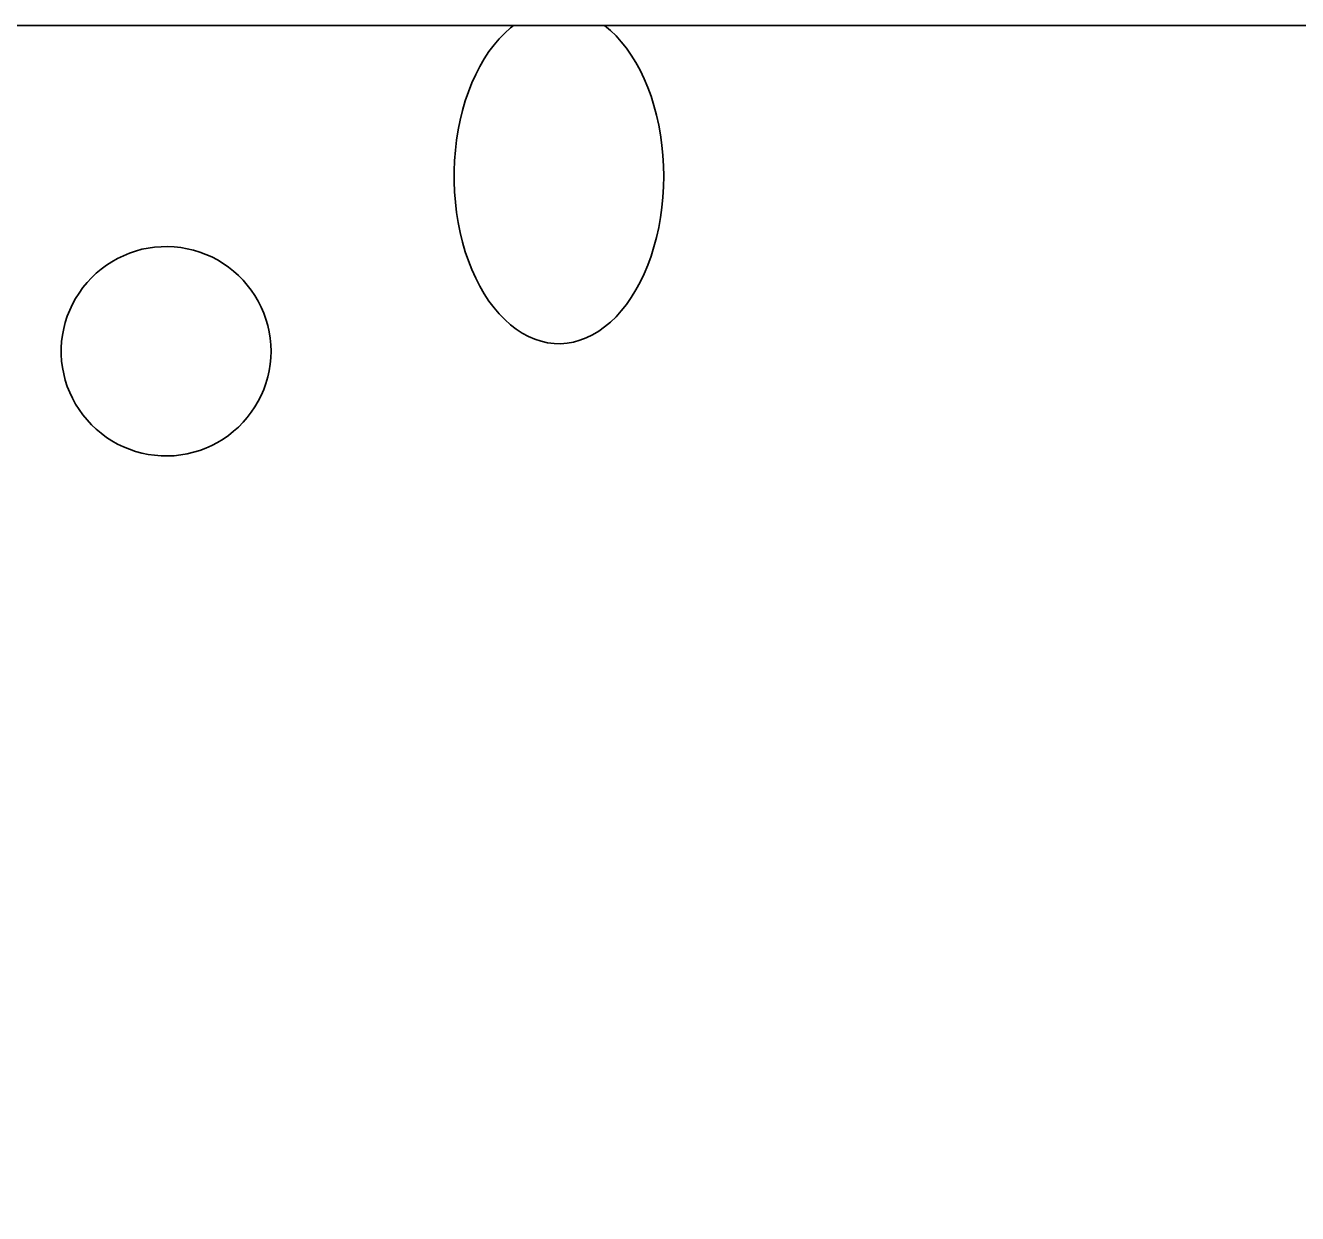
# Model space of a CAD drawing. Extents: x 605258 to 607277, y 6590261 to 6591368.
# Drawn here: x 605741.9 to 605748.22, y 6590420.31 to 6590426.21 of the extents above; entities that cross this region are included whole.
import ezdxf

# ---------------------------------------------------------------- set-up
doc = ezdxf.new("R2010")
doc.units = 0
doc.layers.add('Täide', color=7, linetype='Continuous')
doc.layers.add('VORMISTUS', color=7, linetype='Continuous')

msp = doc.modelspace()

# ---------------------------------------------------------------- linework, layer by layer
at = {"layer": 'Täide'}
msp.add_line((605754.5439, 6590426.2073), (605729.5439, 6590426.2073), dxfattribs=at)
for points in [[(605729.5439, 6590414.2073), (605754.5439, 6590414.2073), (605754.5439, 6590426.2073), (605729.5439, 6590426.2073)], [(605743.1241, 6590424.5892), (605743.1231, 6590424.5562), (605743.1201, 6590424.5242), (605743.1151, 6590424.4922), (605743.1081, 6590424.4612), (605743.0991, 6590424.4292), (605743.0881, 6590424.3992), (605743.0751, 6590424.3692), (605743.0601, 6590424.3402), (605743.0441, 6590424.3122), (605743.0261, 6590424.2862), (605743.0061, 6590424.2602), (605742.9851, 6590424.2362), (605742.9621, 6590424.2122), (605742.9381, 6590424.1912), (605742.9131, 6590424.1712), (605742.8861, 6590424.1522), (605742.8591, 6590424.1362), (605742.8301, 6590424.1212), (605742.8001, 6590424.1072), (605742.7701, 6590424.0962), (605742.7391, 6590424.0872), (605742.7071, 6590424.0792), (605742.6761, 6590424.0742), (605742.6431, 6590424.0702), (605742.6111, 6590424.0692), (605742.5791, 6590424.0692), (605742.5461, 6590424.0722), (605742.5141, 6590424.0762), (605742.4831, 6590424.0832), (605742.4511, 6590424.0912), (605742.4211, 6590424.1022), (605742.3911, 6590424.1142), (605742.3611, 6590424.1282), (605742.3331, 6590424.1442), (605742.3061, 6590424.1612), (605742.2801, 6590424.1812), (605742.2551, 6590424.2012), (605742.2321, 6590424.2242), (605742.2101, 6590424.2482), (605742.1891, 6590424.2732), (605742.1711, 6590424.2992), (605742.1531, 6590424.3262), (605742.1381, 6590424.3552), (605742.1241, 6590424.3842), (605742.1121, 6590424.4142), (605742.1021, 6590424.4452), (605742.0941, 6590424.4762), (605742.0881, 6590424.5082), (605742.0841, 6590424.5402), (605742.0821, 6590424.5722), (605742.0821, 6590424.6052), (605742.0841, 6590424.6372), (605742.0881, 6590424.6692), (605742.0941, 6590424.7012), (605742.1021, 6590424.7322), (605742.1121, 6590424.7632), (605742.1241, 6590424.7932), (605742.1381, 6590424.8232), (605742.1531, 6590424.8512), (605742.1711, 6590424.8782), (605742.1891, 6590424.9052), (605742.2101, 6590424.9302), (605742.2321, 6590424.9532), (605742.2551, 6590424.9762), (605742.2801, 6590424.9972), (605742.3061, 6590425.0162), (605742.3331, 6590425.0332), (605742.3611, 6590425.0492), (605742.3911, 6590425.0632), (605742.4211, 6590425.0762), (605742.4511, 6590425.0862), (605742.4831, 6590425.0952), (605742.5141, 6590425.1012), (605742.5461, 6590425.1062), (605742.5791, 6590425.1082), (605742.6111, 6590425.1092), (605742.6431, 6590425.1072), (605742.6761, 6590425.1042), (605742.7071, 6590425.0982), (605742.7391, 6590425.0912), (605742.7701, 6590425.0812), (605742.8001, 6590425.0702), (605742.8301, 6590425.0572), (605742.8591, 6590425.0422), (605742.8861, 6590425.0252), (605742.9131, 6590425.0062), (605742.9381, 6590424.9862), (605742.9621, 6590424.9652), (605742.9851, 6590424.9422), (605743.0061, 6590424.9172), (605743.0261, 6590424.8922), (605743.0441, 6590424.8652), (605743.0601, 6590424.8372), (605743.0751, 6590424.8082), (605743.0881, 6590424.7782), (605743.0991, 6590424.7482), (605743.1081, 6590424.7172), (605743.1151, 6590424.6852), (605743.1201, 6590424.6532), (605743.1231, 6590424.6212)], [(605743.1241, 6590424.5892), (605743.1231, 6590424.5562), (605743.1201, 6590424.5242), (605743.1151, 6590424.4922), (605743.1081, 6590424.4612), (605743.0991, 6590424.4292), (605743.0881, 6590424.3992), (605743.0751, 6590424.3692), (605743.0601, 6590424.3402), (605743.0441, 6590424.3122), (605743.0261, 6590424.2862), (605743.0061, 6590424.2602), (605742.9851, 6590424.2362), (605742.9621, 6590424.2122), (605742.9381, 6590424.1912), (605742.9131, 6590424.1712), (605742.8861, 6590424.1522), (605742.8591, 6590424.1362), (605742.8301, 6590424.1212), (605742.8001, 6590424.1072), (605742.7701, 6590424.0962), (605742.7391, 6590424.0872), (605742.7071, 6590424.0792), (605742.6761, 6590424.0742), (605742.6431, 6590424.0702), (605742.6111, 6590424.0692), (605742.5791, 6590424.0692), (605742.5461, 6590424.0722), (605742.5141, 6590424.0762), (605742.4831, 6590424.0832), (605742.4511, 6590424.0912), (605742.4211, 6590424.1022), (605742.3911, 6590424.1142), (605742.3611, 6590424.1282), (605742.3331, 6590424.1442), (605742.3061, 6590424.1612), (605742.2801, 6590424.1812), (605742.2551, 6590424.2012), (605742.2321, 6590424.2242), (605742.2101, 6590424.2482), (605742.1891, 6590424.2732), (605742.1711, 6590424.2992), (605742.1531, 6590424.3262), (605742.1381, 6590424.3552), (605742.1241, 6590424.3842), (605742.1121, 6590424.4142), (605742.1021, 6590424.4452), (605742.0941, 6590424.4762), (605742.0881, 6590424.5082), (605742.0841, 6590424.5402), (605742.0821, 6590424.5722), (605742.0821, 6590424.6052), (605742.0841, 6590424.6372), (605742.0881, 6590424.6692), (605742.0941, 6590424.7012), (605742.1021, 6590424.7322), (605742.1121, 6590424.7632), (605742.1241, 6590424.7932), (605742.1381, 6590424.8232), (605742.1531, 6590424.8512), (605742.1711, 6590424.8782), (605742.1891, 6590424.9052), (605742.2101, 6590424.9302), (605742.2321, 6590424.9532), (605742.2551, 6590424.9762), (605742.2801, 6590424.9972), (605742.3061, 6590425.0162), (605742.3331, 6590425.0332), (605742.3611, 6590425.0492), (605742.3911, 6590425.0632), (605742.4211, 6590425.0762), (605742.4511, 6590425.0862), (605742.4831, 6590425.0952), (605742.5141, 6590425.1012), (605742.5461, 6590425.1062), (605742.5791, 6590425.1082), (605742.6111, 6590425.1092), (605742.6431, 6590425.1072), (605742.6761, 6590425.1042), (605742.7071, 6590425.0982), (605742.7391, 6590425.0912), (605742.7701, 6590425.0812), (605742.8001, 6590425.0702), (605742.8301, 6590425.0572), (605742.8591, 6590425.0422), (605742.8861, 6590425.0252), (605742.9131, 6590425.0062), (605742.9381, 6590424.9862), (605742.9621, 6590424.9652), (605742.9851, 6590424.9422), (605743.0061, 6590424.9172), (605743.0261, 6590424.8922), (605743.0441, 6590424.8652), (605743.0601, 6590424.8372), (605743.0751, 6590424.8082), (605743.0881, 6590424.7782), (605743.0991, 6590424.7482), (605743.1081, 6590424.7172), (605743.1151, 6590424.6852), (605743.1201, 6590424.6532), (605743.1231, 6590424.6212)], [(605743.1241, 6590424.5892), (605743.1231, 6590424.5562), (605743.1201, 6590424.5242), (605743.1151, 6590424.4922), (605743.1081, 6590424.4612), (605743.0991, 6590424.4292), (605743.0881, 6590424.3992), (605743.0751, 6590424.3692), (605743.0601, 6590424.3402), (605743.0441, 6590424.3122), (605743.0261, 6590424.2862), (605743.0061, 6590424.2602), (605742.9851, 6590424.2362), (605742.9621, 6590424.2122), (605742.9381, 6590424.1912), (605742.9131, 6590424.1712), (605742.8861, 6590424.1522), (605742.8591, 6590424.1362), (605742.8301, 6590424.1212), (605742.8001, 6590424.1072), (605742.7701, 6590424.0962), (605742.7391, 6590424.0872), (605742.7071, 6590424.0792), (605742.6761, 6590424.0742), (605742.6431, 6590424.0702), (605742.6111, 6590424.0692), (605742.5791, 6590424.0692), (605742.5461, 6590424.0722), (605742.5141, 6590424.0762), (605742.4831, 6590424.0832), (605742.4511, 6590424.0912), (605742.4211, 6590424.1022), (605742.3911, 6590424.1142), (605742.3611, 6590424.1282), (605742.3331, 6590424.1442), (605742.3061, 6590424.1612), (605742.2801, 6590424.1812), (605742.2551, 6590424.2012), (605742.2321, 6590424.2242), (605742.2101, 6590424.2482), (605742.1891, 6590424.2732), (605742.1711, 6590424.2992), (605742.1531, 6590424.3262), (605742.1381, 6590424.3552), (605742.1241, 6590424.3842), (605742.1121, 6590424.4142), (605742.1021, 6590424.4452), (605742.0941, 6590424.4762), (605742.0881, 6590424.5082), (605742.0841, 6590424.5402), (605742.0821, 6590424.5722), (605742.0821, 6590424.6052), (605742.0841, 6590424.6372), (605742.0881, 6590424.6692), (605742.0941, 6590424.7012), (605742.1021, 6590424.7322), (605742.1121, 6590424.7632), (605742.1241, 6590424.7932), (605742.1381, 6590424.8232), (605742.1531, 6590424.8512), (605742.1711, 6590424.8782), (605742.1891, 6590424.9052), (605742.2101, 6590424.9302), (605742.2321, 6590424.9532), (605742.2551, 6590424.9762), (605742.2801, 6590424.9972), (605742.3061, 6590425.0162), (605742.3331, 6590425.0332), (605742.3611, 6590425.0492), (605742.3911, 6590425.0632), (605742.4211, 6590425.0762), (605742.4511, 6590425.0862), (605742.4831, 6590425.0952), (605742.5141, 6590425.1012), (605742.5461, 6590425.1062), (605742.5791, 6590425.1082), (605742.6111, 6590425.1092), (605742.6431, 6590425.1072), (605742.6761, 6590425.1042), (605742.7071, 6590425.0982), (605742.7391, 6590425.0912), (605742.7701, 6590425.0812), (605742.8001, 6590425.0702), (605742.8301, 6590425.0572), (605742.8591, 6590425.0422), (605742.8861, 6590425.0252), (605742.9131, 6590425.0062), (605742.9381, 6590424.9862), (605742.9621, 6590424.9652), (605742.9851, 6590424.9422), (605743.0061, 6590424.9172), (605743.0261, 6590424.8922), (605743.0441, 6590424.8652), (605743.0601, 6590424.8372), (605743.0751, 6590424.8082), (605743.0881, 6590424.7782), (605743.0991, 6590424.7482), (605743.1081, 6590424.7172), (605743.1151, 6590424.6852), (605743.1201, 6590424.6532), (605743.1231, 6590424.6212)]]:
    msp.add_lwpolyline(points, close=True, dxfattribs=at)
for points in [[(605729.5439, 6590414.2073), (605754.5439, 6590414.2073), (605754.5439, 6590426.2073), (605729.5439, 6590426.2073), (605729.5439, 6590414.2073)], [(605745.0751, 6590425.4584), (605745.0741, 6590425.4064), (605745.0711, 6590425.3544), (605745.0661, 6590425.3034), (605745.0591, 6590425.2534), (605745.0501, 6590425.2034), (605745.0391, 6590425.1544), (605745.0261, 6590425.1074), (605745.0121, 6590425.0604), (605744.9961, 6590425.0164), (605744.9781, 6590424.9734), (605744.9581, 6590424.9324), (605744.9371, 6590424.8934), (605744.9141, 6590424.8564), (605744.8901, 6590424.8214), (605744.8641, 6590424.7894), (605744.8381, 6590424.7604), (605744.8101, 6590424.7334), (605744.7811, 6590424.7094), (605744.7521, 6590424.6884), (605744.7211, 6590424.6704), (605744.6901, 6590424.6554), (605744.6591, 6590424.6434), (605744.6271, 6590424.6344), (605744.5951, 6590424.6284), (605744.5621, 6590424.6264), (605744.5301, 6590424.6274), (605744.4981, 6590424.6314), (605744.4661, 6590424.6384), (605744.4341, 6590424.6484), (605744.4031, 6590424.6624), (605744.3721, 6590424.6784), (605744.3421, 6590424.6984), (605744.3131, 6590424.7204), (605744.2851, 6590424.7464), (605744.2581, 6590424.7744), (605744.2321, 6590424.8054), (605744.2071, 6590424.8384), (605744.1831, 6590424.8744), (605744.1611, 6590424.9124), (605744.1411, 6590424.9524), (605744.1221, 6590424.9944), (605744.1051, 6590425.0384), (605744.0891, 6590425.0834), (605744.0761, 6590425.1304), (605744.0641, 6590425.1784), (605744.0541, 6590425.2284), (605744.0461, 6590425.2784), (605744.0401, 6590425.3294), (605744.0361, 6590425.3804), (605744.0341, 6590425.4324), (605744.0341, 6590425.4844), (605744.0361, 6590425.5354), (605744.0401, 6590425.5874), (605744.0461, 6590425.6374), (605744.0541, 6590425.6884), (605744.0641, 6590425.7374), (605744.0761, 6590425.7854), (605744.0891, 6590425.8324), (605744.1051, 6590425.8774), (605744.1221, 6590425.9214), (605744.1411, 6590425.9634), (605744.1611, 6590426.0034), (605744.1831, 6590426.0414), (605744.2071, 6590426.0774), (605744.2321, 6590426.1104), (605744.2581, 6590426.1414), (605744.2851, 6590426.1694), (605744.3131, 6590426.1954), (605744.3288, 6590426.2073)], [(605745.0751, 6590425.4584), (605745.0741, 6590425.4064), (605745.0711, 6590425.3544), (605745.0661, 6590425.3034), (605745.0591, 6590425.2534), (605745.0501, 6590425.2034), (605745.0391, 6590425.1544), (605745.0261, 6590425.1074), (605745.0121, 6590425.0604), (605744.9961, 6590425.0164), (605744.9781, 6590424.9734), (605744.9581, 6590424.9324), (605744.9371, 6590424.8934), (605744.9141, 6590424.8564), (605744.8901, 6590424.8214), (605744.8641, 6590424.7894), (605744.8381, 6590424.7604), (605744.8101, 6590424.7334), (605744.7811, 6590424.7094), (605744.7521, 6590424.6884), (605744.7211, 6590424.6704), (605744.6901, 6590424.6554), (605744.6591, 6590424.6434), (605744.6271, 6590424.6344), (605744.5951, 6590424.6284), (605744.5621, 6590424.6264), (605744.5301, 6590424.6274), (605744.4981, 6590424.6314), (605744.4661, 6590424.6384), (605744.4341, 6590424.6484), (605744.4031, 6590424.6624), (605744.3721, 6590424.6784), (605744.3421, 6590424.6984), (605744.3131, 6590424.7204), (605744.2851, 6590424.7464), (605744.2581, 6590424.7744), (605744.2321, 6590424.8054), (605744.2071, 6590424.8384), (605744.1831, 6590424.8744), (605744.1611, 6590424.9124), (605744.1411, 6590424.9524), (605744.1221, 6590424.9944), (605744.1051, 6590425.0384), (605744.0891, 6590425.0834), (605744.0761, 6590425.1304), (605744.0641, 6590425.1784), (605744.0541, 6590425.2284), (605744.0461, 6590425.2784), (605744.0401, 6590425.3294), (605744.0361, 6590425.3804), (605744.0341, 6590425.4324), (605744.0341, 6590425.4844), (605744.0361, 6590425.5354), (605744.0401, 6590425.5874), (605744.0461, 6590425.6374), (605744.0541, 6590425.6884), (605744.0641, 6590425.7374), (605744.0761, 6590425.7854), (605744.0891, 6590425.8324), (605744.1051, 6590425.8774), (605744.1221, 6590425.9214), (605744.1411, 6590425.9634), (605744.1611, 6590426.0034), (605744.1831, 6590426.0414), (605744.2071, 6590426.0774), (605744.2321, 6590426.1104), (605744.2581, 6590426.1414), (605744.2851, 6590426.1694), (605744.3131, 6590426.1954), (605744.3288, 6590426.2073)], [(605745.0751, 6590425.4584), (605745.0741, 6590425.4064), (605745.0711, 6590425.3544), (605745.0661, 6590425.3034), (605745.0591, 6590425.2534), (605745.0501, 6590425.2034), (605745.0391, 6590425.1544), (605745.0261, 6590425.1074), (605745.0121, 6590425.0604), (605744.9961, 6590425.0164), (605744.9781, 6590424.9734), (605744.9581, 6590424.9324), (605744.9371, 6590424.8934), (605744.9141, 6590424.8564), (605744.8901, 6590424.8214), (605744.8641, 6590424.7894), (605744.8381, 6590424.7604), (605744.8101, 6590424.7334), (605744.7811, 6590424.7094), (605744.7521, 6590424.6884), (605744.7211, 6590424.6704), (605744.6901, 6590424.6554), (605744.6591, 6590424.6434), (605744.6271, 6590424.6344), (605744.5951, 6590424.6284), (605744.5621, 6590424.6264), (605744.5301, 6590424.6274), (605744.4981, 6590424.6314), (605744.4661, 6590424.6384), (605744.4341, 6590424.6484), (605744.4031, 6590424.6624), (605744.3721, 6590424.6784), (605744.3421, 6590424.6984), (605744.3131, 6590424.7204), (605744.2851, 6590424.7464), (605744.2581, 6590424.7744), (605744.2321, 6590424.8054), (605744.2071, 6590424.8384), (605744.1831, 6590424.8744), (605744.1611, 6590424.9124), (605744.1411, 6590424.9524), (605744.1221, 6590424.9944), (605744.1051, 6590425.0384), (605744.0891, 6590425.0834), (605744.0761, 6590425.1304), (605744.0641, 6590425.1784), (605744.0541, 6590425.2284), (605744.0461, 6590425.2784), (605744.0401, 6590425.3294), (605744.0361, 6590425.3804), (605744.0341, 6590425.4324), (605744.0341, 6590425.4844), (605744.0361, 6590425.5354), (605744.0401, 6590425.5874), (605744.0461, 6590425.6374), (605744.0541, 6590425.6884), (605744.0641, 6590425.7374), (605744.0761, 6590425.7854), (605744.0891, 6590425.8324), (605744.1051, 6590425.8774), (605744.1221, 6590425.9214), (605744.1411, 6590425.9634), (605744.1611, 6590426.0034), (605744.1831, 6590426.0414), (605744.2071, 6590426.0774), (605744.2321, 6590426.1104), (605744.2581, 6590426.1414), (605744.2851, 6590426.1694), (605744.3131, 6590426.1954), (605744.3288, 6590426.2073)], [(605744.7799, 6590426.2073), (605744.7811, 6590426.2064), (605744.8101, 6590426.1824), (605744.8381, 6590426.1564), (605744.8641, 6590426.1264), (605744.8901, 6590426.0944), (605744.9141, 6590426.0594), (605744.9371, 6590426.0234), (605744.9581, 6590425.9844), (605744.9781, 6590425.9424), (605744.9961, 6590425.8994), (605745.0121, 6590425.8554), (605745.0261, 6590425.8094), (605745.0391, 6590425.7614), (605745.0501, 6590425.7124), (605745.0591, 6590425.6634), (605745.0661, 6590425.6124), (605745.0711, 6590425.5614), (605745.0741, 6590425.5094), (605745.0751, 6590425.4584)], [(605744.7799, 6590426.2073), (605744.7811, 6590426.2064), (605744.8101, 6590426.1824), (605744.8381, 6590426.1564), (605744.8641, 6590426.1264), (605744.8901, 6590426.0944), (605744.9141, 6590426.0594), (605744.9371, 6590426.0234), (605744.9581, 6590425.9844), (605744.9781, 6590425.9424), (605744.9961, 6590425.8994), (605745.0121, 6590425.8554), (605745.0261, 6590425.8094), (605745.0391, 6590425.7614), (605745.0501, 6590425.7124), (605745.0591, 6590425.6634), (605745.0661, 6590425.6124), (605745.0711, 6590425.5614), (605745.0741, 6590425.5094), (605745.0751, 6590425.4584)], [(605744.7799, 6590426.2073), (605744.7811, 6590426.2064), (605744.8101, 6590426.1824), (605744.8381, 6590426.1564), (605744.8641, 6590426.1264), (605744.8901, 6590426.0944), (605744.9141, 6590426.0594), (605744.9371, 6590426.0234), (605744.9581, 6590425.9844), (605744.9781, 6590425.9424), (605744.9961, 6590425.8994), (605745.0121, 6590425.8554), (605745.0261, 6590425.8094), (605745.0391, 6590425.7614), (605745.0501, 6590425.7124), (605745.0591, 6590425.6634), (605745.0661, 6590425.6124), (605745.0711, 6590425.5614), (605745.0741, 6590425.5094), (605745.0751, 6590425.4584)]]:
    msp.add_lwpolyline(points, dxfattribs=at)
at = {"layer": 'VORMISTUS'}
msp.add_line((605754.5439, 6590426.2073), (605729.5439, 6590426.2073), dxfattribs=at)

doc.saveas('drawing.dxf')
